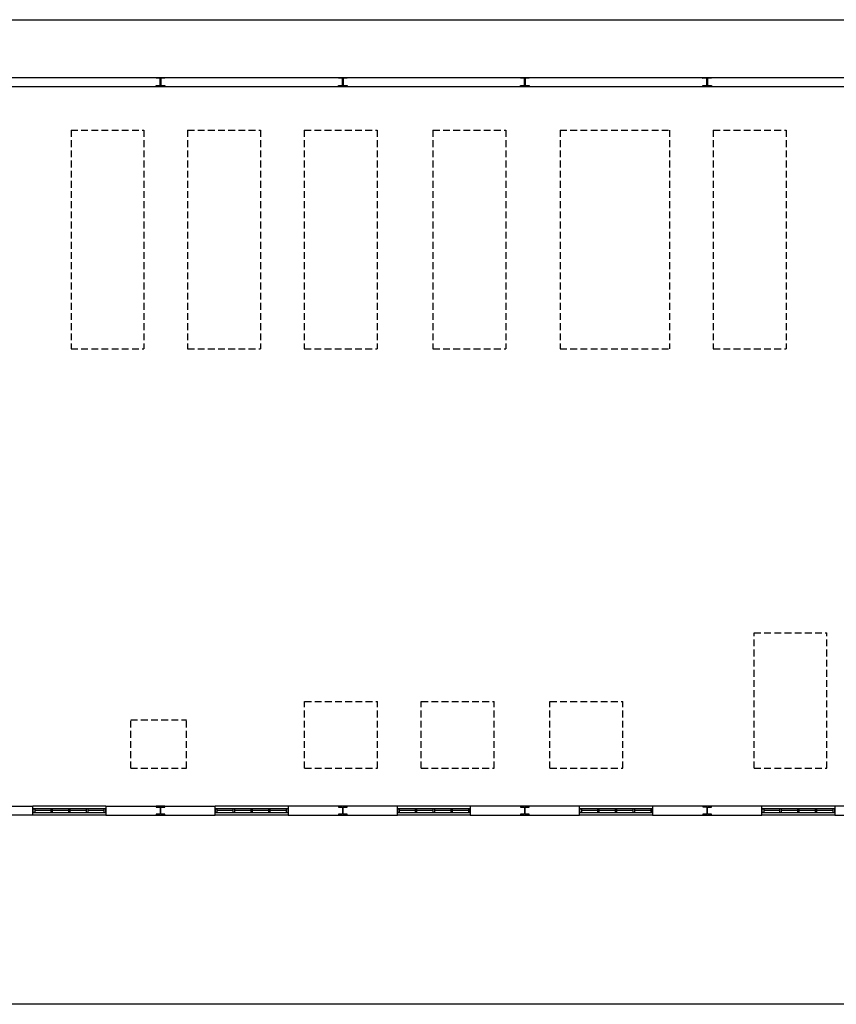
# Model space of a CAD drawing. Header units: millimetres. Extents: x -559 to 10735, y -2326 to 222.
# Tile 613 of 656: x 6853 to 6973, y -872 to -726. Entities that reach past the tile are written whole.
import ezdxf

# ---------------------------------------------------------------- set-up
doc = ezdxf.new("R2010")
doc.units = ezdxf.units.MM
doc.header["$LTSCALE"] = 4
doc.linetypes.add('HIDDEN', pattern=[0.375, 0.25, -0.125])
doc.layers.add('Extremos da Area Total', color=253, linetype='Continuous')
doc.layers.add('Planta Baixa', color=251, linetype='Continuous')

# ---------------------------------------------------------------- blocks, each defined once
blk = doc.blocks.new('AUW01D3S-flat-19-flat-1')
at = {"color": 9}
for p, q in [((0, 0.125), (-2, 0.125)), ((0, -0.125), (-2, -0.125))]:
    blk.add_line(p, q, dxfattribs=at)
blk = doc.blocks.new('AUD18D1S-flat-49-flat-1')
at = {"color": 9}
for p, q in [((-2, -0.125), (-2, 0.125)), ((0, 0.125), (0, -0.125))]:
    blk.add_line(p, q, dxfattribs=at)
blk = doc.blocks.new('AUD19D1S-flat-49-flat-1')
at = {"color": 9}
for p, q in [((-2, 0), (-2, 0)), ((0, 0), (0, 0))]:
    blk.add_line(p, q, dxfattribs=at)
blk = doc.blocks.new('AUD37D1S-flat-137-flat-1')
at = {"color": 9}
for p, q in [((-0.05, 0.05), (-0.05, -0.05)), ((0, 0.05), (-0.05, 0.05)), ((0, -0.05), (0, 0.05)), ((-0.05, -0.05), (0, -0.05))]:
    blk.add_line(p, q, dxfattribs=at)
at = {"color": 9, "width": 0.5, "flags": 3}
for p in [(-0.05, 0), (-0.05, -0.05)]:
    blk.add_attdef('JAMBPT', p, '', height=0.01, rotation=180, dxfattribs=at)
at = {"color": 9, "oblique": 36.8699, "width": 1.25, "flags": 3}
for p in [(-0.05, 0.05), (-0.05, 0), (-0.05, -0.05)]:
    blk.add_attdef('JAMBPT', p, '', height=0.00632, rotation=243.4349, dxfattribs=at)
blk = doc.blocks.new('AUD37D1S-flat-136-flat-1')
at = {"color": 9}
for p, q in [((0, -0.05), (0, 0.05)), ((0, 0.05), (0.05, 0.05)), ((0.05, 0.05), (0.05, -0.05)), ((0.05, -0.05), (0, -0.05))]:
    blk.add_line(p, q, dxfattribs=at)
at = {"color": 9, "text_generation_flag": 4, "width": 1.25, "flags": 3}
for p in [(0.05, 0.05), (0.05, 0), (0.05, -0.05)]:
    blk.add_attdef('JAMBPT', p, '', height=0.00632, rotation=296.5651, dxfattribs=at)
at = {"color": 9, "text_generation_flag": 4, "width": 0.5, "flags": 3}
for p in [(0.05, 0), (0.05, -0.05)]:
    blk.add_attdef('JAMBPT', p, '', height=0.01, dxfattribs=at)
blk = doc.blocks.new('AUD40D1S-flat-38-flat-1')
at = {"color": 9}
for p, q in [((-1, 0.05), (-1, -0.05)), ((1, 0.05), (-1, 0.05)), ((1, -0.05), (1, 0.05)), ((-1, -0.05), (1, -0.05))]:
    blk.add_line(p, q, dxfattribs=at)
blk = doc.blocks.new('AUD40D1S-flat-37-flat-1')
at = {"color": 9}
for p, q in [((-1, 0.05), (-1, -0.05)), ((1, 0.05), (-1, 0.05)), ((1, -0.05), (1, 0.05)), ((-1, -0.05), (1, -0.05))]:
    blk.add_line(p, q, dxfattribs=at)
blk = doc.blocks.new('AUD37D1S-flat-135-flat-1')
at = {"color": 9}
for p, q in [((-0.05, 0.05), (-0.05, -0.05)), ((0, 0.05), (-0.05, 0.05)), ((0, -0.05), (0, 0.05)), ((-0.05, -0.05), (0, -0.05))]:
    blk.add_line(p, q, dxfattribs=at)
at = {"color": 9, "width": 0.5, "flags": 3}
for p in [(-0.05, 0), (-0.05, -0.05)]:
    blk.add_attdef('JAMBPT', p, '', height=0.01, rotation=180, dxfattribs=at)
at = {"color": 9, "oblique": 36.8699, "width": 1.25, "flags": 3}
for p in [(-0.05, 0.05), (-0.05, 0), (-0.05, -0.05)]:
    blk.add_attdef('JAMBPT', p, '', height=0.00632, rotation=243.4349, dxfattribs=at)
blk = doc.blocks.new('AUD37D1S-flat-134-flat-1')
at = {"color": 9}
for p, q in [((-0.05, 0.05), (-0.05, -0.05)), ((0, 0.05), (-0.05, 0.05)), ((0, -0.05), (0, 0.05)), ((-0.05, -0.05), (0, -0.05))]:
    blk.add_line(p, q, dxfattribs=at)
at = {"color": 9, "width": 0.5, "flags": 3}
for p in [(-0.05, 0), (-0.05, -0.05)]:
    blk.add_attdef('JAMBPT', p, '', height=0.01, rotation=180, dxfattribs=at)
at = {"color": 9, "oblique": 36.8699, "width": 1.25, "flags": 3}
for p in [(-0.05, 0.05), (-0.05, 0), (-0.05, -0.05)]:
    blk.add_attdef('JAMBPT', p, '', height=0.00632, rotation=243.4349, dxfattribs=at)
blk = doc.blocks.new('AUD37D1S-flat-133-flat-1')
at = {"color": 9}
for p, q in [((-0.05, 0.05), (-0.05, -0.05)), ((0, 0.05), (-0.05, 0.05)), ((0, -0.05), (0, 0.05)), ((-0.05, -0.05), (0, -0.05))]:
    blk.add_line(p, q, dxfattribs=at)
at = {"color": 9, "width": 0.5, "flags": 3}
for p in [(-0.05, 0), (-0.05, -0.05)]:
    blk.add_attdef('JAMBPT', p, '', height=0.01, rotation=180, dxfattribs=at)
at = {"color": 9, "oblique": 36.8699, "width": 1.25, "flags": 3}
for p in [(-0.05, 0.05), (-0.05, 0), (-0.05, -0.05)]:
    blk.add_attdef('JAMBPT', p, '', height=0.00632, rotation=243.4349, dxfattribs=at)
blk = doc.blocks.new('AUW01D1S-flat-56-flat-1')
at = {"color": 9}
blk.add_line((0.21875, 0), (-0.21875, 0), dxfattribs=at)
blk = doc.blocks.new('AUW01D1S-flat-55-flat-1')
at = {"color": 9}
blk.add_line((0.21875, 0), (-0.21875, 0), dxfattribs=at)
blk = doc.blocks.new('AUW01D1S-flat-54-flat-1')
at = {"color": 9}
blk.add_line((0.21875, 0), (-0.21875, 0), dxfattribs=at)
blk = doc.blocks.new('AUW01D1S-flat-53-flat-1')
at = {"color": 9}
blk.add_line((0.21875, 0), (-0.21875, 0), dxfattribs=at)
blk = doc.blocks.new('AUW01D3S-flat-18-flat-1')
at = {"color": 9}
for p, q in [((0, 0.125), (-2, 0.125)), ((0, -0.125), (-2, -0.125))]:
    blk.add_line(p, q, dxfattribs=at)
blk = doc.blocks.new('AUD18D1S-flat-48-flat-1')
at = {"color": 9}
for p, q in [((-2, -0.125), (-2, 0.125)), ((0, 0.125), (0, -0.125))]:
    blk.add_line(p, q, dxfattribs=at)
blk = doc.blocks.new('AUD19D1S-flat-48-flat-1')
at = {"color": 9}
for p, q in [((-2, 0), (-2, 0)), ((0, 0), (0, 0))]:
    blk.add_line(p, q, dxfattribs=at)
blk = doc.blocks.new('AUD37D1S-flat-132-flat-1')
at = {"color": 9}
for p, q in [((-0.05, 0.05), (-0.05, -0.05)), ((0, 0.05), (-0.05, 0.05)), ((0, -0.05), (0, 0.05)), ((-0.05, -0.05), (0, -0.05))]:
    blk.add_line(p, q, dxfattribs=at)
at = {"color": 9, "width": 0.5, "flags": 3}
for p in [(-0.05, 0), (-0.05, -0.05)]:
    blk.add_attdef('JAMBPT', p, '', height=0.01, rotation=180, dxfattribs=at)
at = {"color": 9, "oblique": 36.8699, "width": 1.25, "flags": 3}
for p in [(-0.05, 0.05), (-0.05, 0), (-0.05, -0.05)]:
    blk.add_attdef('JAMBPT', p, '', height=0.00632, rotation=243.4349, dxfattribs=at)
blk = doc.blocks.new('AUD37D1S-flat-131-flat-1')
at = {"color": 9}
for p, q in [((0, -0.05), (0, 0.05)), ((0, 0.05), (0.05, 0.05)), ((0.05, 0.05), (0.05, -0.05)), ((0.05, -0.05), (0, -0.05))]:
    blk.add_line(p, q, dxfattribs=at)
at = {"color": 9, "text_generation_flag": 4, "width": 1.25, "flags": 3}
for p in [(0.05, 0.05), (0.05, 0), (0.05, -0.05)]:
    blk.add_attdef('JAMBPT', p, '', height=0.00632, rotation=296.5651, dxfattribs=at)
at = {"color": 9, "text_generation_flag": 4, "width": 0.5, "flags": 3}
for p in [(0.05, 0), (0.05, -0.05)]:
    blk.add_attdef('JAMBPT', p, '', height=0.01, dxfattribs=at)
blk = doc.blocks.new('AUD40D1S-flat-36-flat-1')
at = {"color": 9}
for p, q in [((-1, 0.05), (-1, -0.05)), ((1, 0.05), (-1, 0.05)), ((1, -0.05), (1, 0.05)), ((-1, -0.05), (1, -0.05))]:
    blk.add_line(p, q, dxfattribs=at)
blk = doc.blocks.new('AUD40D1S-flat-35-flat-1')
at = {"color": 9}
for p, q in [((-1, 0.05), (-1, -0.05)), ((1, 0.05), (-1, 0.05)), ((1, -0.05), (1, 0.05)), ((-1, -0.05), (1, -0.05))]:
    blk.add_line(p, q, dxfattribs=at)
blk = doc.blocks.new('AUD37D1S-flat-130-flat-1')
at = {"color": 9}
for p, q in [((-0.05, 0.05), (-0.05, -0.05)), ((0, 0.05), (-0.05, 0.05)), ((0, -0.05), (0, 0.05)), ((-0.05, -0.05), (0, -0.05))]:
    blk.add_line(p, q, dxfattribs=at)
at = {"color": 9, "width": 0.5, "flags": 3}
for p in [(-0.05, 0), (-0.05, -0.05)]:
    blk.add_attdef('JAMBPT', p, '', height=0.01, rotation=180, dxfattribs=at)
at = {"color": 9, "oblique": 36.8699, "width": 1.25, "flags": 3}
for p in [(-0.05, 0.05), (-0.05, 0), (-0.05, -0.05)]:
    blk.add_attdef('JAMBPT', p, '', height=0.00632, rotation=243.4349, dxfattribs=at)
blk = doc.blocks.new('AUD37D1S-flat-129-flat-1')
at = {"color": 9}
for p, q in [((-0.05, 0.05), (-0.05, -0.05)), ((0, 0.05), (-0.05, 0.05)), ((0, -0.05), (0, 0.05)), ((-0.05, -0.05), (0, -0.05))]:
    blk.add_line(p, q, dxfattribs=at)
at = {"color": 9, "width": 0.5, "flags": 3}
for p in [(-0.05, 0), (-0.05, -0.05)]:
    blk.add_attdef('JAMBPT', p, '', height=0.01, rotation=180, dxfattribs=at)
at = {"color": 9, "oblique": 36.8699, "width": 1.25, "flags": 3}
for p in [(-0.05, 0.05), (-0.05, 0), (-0.05, -0.05)]:
    blk.add_attdef('JAMBPT', p, '', height=0.00632, rotation=243.4349, dxfattribs=at)
blk = doc.blocks.new('AUD37D1S-flat-128-flat-1')
at = {"color": 9}
for p, q in [((-0.05, 0.05), (-0.05, -0.05)), ((0, 0.05), (-0.05, 0.05)), ((0, -0.05), (0, 0.05)), ((-0.05, -0.05), (0, -0.05))]:
    blk.add_line(p, q, dxfattribs=at)
at = {"color": 9, "width": 0.5, "flags": 3}
for p in [(-0.05, 0), (-0.05, -0.05)]:
    blk.add_attdef('JAMBPT', p, '', height=0.01, rotation=180, dxfattribs=at)
at = {"color": 9, "oblique": 36.8699, "width": 1.25, "flags": 3}
for p in [(-0.05, 0.05), (-0.05, 0), (-0.05, -0.05)]:
    blk.add_attdef('JAMBPT', p, '', height=0.00632, rotation=243.4349, dxfattribs=at)
blk = doc.blocks.new('AUW01D1S-flat-52-flat-1')
at = {"color": 9}
blk.add_line((0.21875, 0), (-0.21875, 0), dxfattribs=at)
blk = doc.blocks.new('AUW01D1S-flat-51-flat-1')
at = {"color": 9}
blk.add_line((0.21875, 0), (-0.21875, 0), dxfattribs=at)
blk = doc.blocks.new('AUW01D1S-flat-50-flat-1')
at = {"color": 9}
blk.add_line((0.21875, 0), (-0.21875, 0), dxfattribs=at)
blk = doc.blocks.new('AUW01D1S-flat-49-flat-1')
at = {"color": 9}
blk.add_line((0.21875, 0), (-0.21875, 0), dxfattribs=at)
blk = doc.blocks.new('AUW01D3S-flat-17-flat-1')
at = {"color": 9}
for p, q in [((0, 0.125), (-2, 0.125)), ((0, -0.125), (-2, -0.125))]:
    blk.add_line(p, q, dxfattribs=at)
blk = doc.blocks.new('AUD18D1S-flat-47-flat-1')
at = {"color": 9}
for p, q in [((-2, -0.125), (-2, 0.125)), ((0, 0.125), (0, -0.125))]:
    blk.add_line(p, q, dxfattribs=at)
blk = doc.blocks.new('AUD19D1S-flat-47-flat-1')
at = {"color": 9}
for p, q in [((-2, 0), (-2, 0)), ((0, 0), (0, 0))]:
    blk.add_line(p, q, dxfattribs=at)
blk = doc.blocks.new('AUD37D1S-flat-127-flat-1')
at = {"color": 9}
for p, q in [((-0.05, 0.05), (-0.05, -0.05)), ((0, 0.05), (-0.05, 0.05)), ((0, -0.05), (0, 0.05)), ((-0.05, -0.05), (0, -0.05))]:
    blk.add_line(p, q, dxfattribs=at)
at = {"color": 9, "width": 0.5, "flags": 3}
for p in [(-0.05, 0), (-0.05, -0.05)]:
    blk.add_attdef('JAMBPT', p, '', height=0.01, rotation=180, dxfattribs=at)
at = {"color": 9, "oblique": 36.8699, "width": 1.25, "flags": 3}
for p in [(-0.05, 0.05), (-0.05, 0), (-0.05, -0.05)]:
    blk.add_attdef('JAMBPT', p, '', height=0.00632, rotation=243.4349, dxfattribs=at)
blk = doc.blocks.new('AUD37D1S-flat-126-flat-1')
at = {"color": 9}
for p, q in [((0, -0.05), (0, 0.05)), ((0, 0.05), (0.05, 0.05)), ((0.05, 0.05), (0.05, -0.05)), ((0.05, -0.05), (0, -0.05))]:
    blk.add_line(p, q, dxfattribs=at)
at = {"color": 9, "text_generation_flag": 4, "width": 1.25, "flags": 3}
for p in [(0.05, 0.05), (0.05, 0), (0.05, -0.05)]:
    blk.add_attdef('JAMBPT', p, '', height=0.00632, rotation=296.5651, dxfattribs=at)
at = {"color": 9, "text_generation_flag": 4, "width": 0.5, "flags": 3}
for p in [(0.05, 0), (0.05, -0.05)]:
    blk.add_attdef('JAMBPT', p, '', height=0.01, dxfattribs=at)
blk = doc.blocks.new('AUD40D1S-flat-34-flat-1')
at = {"color": 9}
for p, q in [((-1, 0.05), (-1, -0.05)), ((1, 0.05), (-1, 0.05)), ((1, -0.05), (1, 0.05)), ((-1, -0.05), (1, -0.05))]:
    blk.add_line(p, q, dxfattribs=at)
blk = doc.blocks.new('AUD40D1S-flat-33-flat-1')
at = {"color": 9}
for p, q in [((-1, 0.05), (-1, -0.05)), ((1, 0.05), (-1, 0.05)), ((1, -0.05), (1, 0.05)), ((-1, -0.05), (1, -0.05))]:
    blk.add_line(p, q, dxfattribs=at)
blk = doc.blocks.new('AUD37D1S-flat-125-flat-1')
at = {"color": 9}
for p, q in [((-0.05, 0.05), (-0.05, -0.05)), ((0, 0.05), (-0.05, 0.05)), ((0, -0.05), (0, 0.05)), ((-0.05, -0.05), (0, -0.05))]:
    blk.add_line(p, q, dxfattribs=at)
at = {"color": 9, "width": 0.5, "flags": 3}
for p in [(-0.05, 0), (-0.05, -0.05)]:
    blk.add_attdef('JAMBPT', p, '', height=0.01, rotation=180, dxfattribs=at)
at = {"color": 9, "oblique": 36.8699, "width": 1.25, "flags": 3}
for p in [(-0.05, 0.05), (-0.05, 0), (-0.05, -0.05)]:
    blk.add_attdef('JAMBPT', p, '', height=0.00632, rotation=243.4349, dxfattribs=at)
blk = doc.blocks.new('AUD37D1S-flat-124-flat-1')
at = {"color": 9}
for p, q in [((-0.05, 0.05), (-0.05, -0.05)), ((0, 0.05), (-0.05, 0.05)), ((0, -0.05), (0, 0.05)), ((-0.05, -0.05), (0, -0.05))]:
    blk.add_line(p, q, dxfattribs=at)
at = {"color": 9, "width": 0.5, "flags": 3}
for p in [(-0.05, 0), (-0.05, -0.05)]:
    blk.add_attdef('JAMBPT', p, '', height=0.01, rotation=180, dxfattribs=at)
at = {"color": 9, "oblique": 36.8699, "width": 1.25, "flags": 3}
for p in [(-0.05, 0.05), (-0.05, 0), (-0.05, -0.05)]:
    blk.add_attdef('JAMBPT', p, '', height=0.00632, rotation=243.4349, dxfattribs=at)
blk = doc.blocks.new('AUD37D1S-flat-123-flat-1')
at = {"color": 9}
for p, q in [((-0.05, 0.05), (-0.05, -0.05)), ((0, 0.05), (-0.05, 0.05)), ((0, -0.05), (0, 0.05)), ((-0.05, -0.05), (0, -0.05))]:
    blk.add_line(p, q, dxfattribs=at)
at = {"color": 9, "width": 0.5, "flags": 3}
for p in [(-0.05, 0), (-0.05, -0.05)]:
    blk.add_attdef('JAMBPT', p, '', height=0.01, rotation=180, dxfattribs=at)
at = {"color": 9, "oblique": 36.8699, "width": 1.25, "flags": 3}
for p in [(-0.05, 0.05), (-0.05, 0), (-0.05, -0.05)]:
    blk.add_attdef('JAMBPT', p, '', height=0.00632, rotation=243.4349, dxfattribs=at)
blk = doc.blocks.new('AUW01D1S-flat-48-flat-1')
at = {"color": 9}
blk.add_line((0.21875, 0), (-0.21875, 0), dxfattribs=at)
blk = doc.blocks.new('AUW01D1S-flat-47-flat-1')
at = {"color": 9}
blk.add_line((0.21875, 0), (-0.21875, 0), dxfattribs=at)
blk = doc.blocks.new('AUW01D1S-flat-46-flat-1')
at = {"color": 9}
blk.add_line((0.21875, 0), (-0.21875, 0), dxfattribs=at)
blk = doc.blocks.new('AUW01D1S-flat-45-flat-1')
at = {"color": 9}
blk.add_line((0.21875, 0), (-0.21875, 0), dxfattribs=at)
blk = doc.blocks.new('AUW01D3S-flat-16-flat-1')
at = {"color": 9}
for p, q in [((0, 0.125), (-2, 0.125)), ((0, -0.125), (-2, -0.125))]:
    blk.add_line(p, q, dxfattribs=at)
blk = doc.blocks.new('AUD18D1S-flat-46-flat-1')
at = {"color": 9}
for p, q in [((-2, -0.125), (-2, 0.125)), ((0, 0.125), (0, -0.125))]:
    blk.add_line(p, q, dxfattribs=at)
blk = doc.blocks.new('AUD19D1S-flat-46-flat-1')
at = {"color": 9}
for p, q in [((-2, 0), (-2, 0)), ((0, 0), (0, 0))]:
    blk.add_line(p, q, dxfattribs=at)
blk = doc.blocks.new('AUD37D1S-flat-122-flat-1')
at = {"color": 9}
for p, q in [((-0.05, 0.05), (-0.05, -0.05)), ((0, 0.05), (-0.05, 0.05)), ((0, -0.05), (0, 0.05)), ((-0.05, -0.05), (0, -0.05))]:
    blk.add_line(p, q, dxfattribs=at)
at = {"color": 9, "width": 0.5, "flags": 3}
for p in [(-0.05, 0), (-0.05, -0.05)]:
    blk.add_attdef('JAMBPT', p, '', height=0.01, rotation=180, dxfattribs=at)
at = {"color": 9, "oblique": 36.8699, "width": 1.25, "flags": 3}
for p in [(-0.05, 0.05), (-0.05, 0), (-0.05, -0.05)]:
    blk.add_attdef('JAMBPT', p, '', height=0.00632, rotation=243.4349, dxfattribs=at)
blk = doc.blocks.new('AUD37D1S-flat-121-flat-1')
at = {"color": 9}
for p, q in [((0, -0.05), (0, 0.05)), ((0, 0.05), (0.05, 0.05)), ((0.05, 0.05), (0.05, -0.05)), ((0.05, -0.05), (0, -0.05))]:
    blk.add_line(p, q, dxfattribs=at)
at = {"color": 9, "text_generation_flag": 4, "width": 1.25, "flags": 3}
for p in [(0.05, 0.05), (0.05, 0), (0.05, -0.05)]:
    blk.add_attdef('JAMBPT', p, '', height=0.00632, rotation=296.5651, dxfattribs=at)
at = {"color": 9, "text_generation_flag": 4, "width": 0.5, "flags": 3}
for p in [(0.05, 0), (0.05, -0.05)]:
    blk.add_attdef('JAMBPT', p, '', height=0.01, dxfattribs=at)
blk = doc.blocks.new('AUD40D1S-flat-32-flat-1')
at = {"color": 9}
for p, q in [((-1, 0.05), (-1, -0.05)), ((1, 0.05), (-1, 0.05)), ((1, -0.05), (1, 0.05)), ((-1, -0.05), (1, -0.05))]:
    blk.add_line(p, q, dxfattribs=at)
blk = doc.blocks.new('AUD40D1S-flat-31-flat-1')
at = {"color": 9}
for p, q in [((-1, 0.05), (-1, -0.05)), ((1, 0.05), (-1, 0.05)), ((1, -0.05), (1, 0.05)), ((-1, -0.05), (1, -0.05))]:
    blk.add_line(p, q, dxfattribs=at)
blk = doc.blocks.new('AUD37D1S-flat-120-flat-1')
at = {"color": 9}
for p, q in [((-0.05, 0.05), (-0.05, -0.05)), ((0, 0.05), (-0.05, 0.05)), ((0, -0.05), (0, 0.05)), ((-0.05, -0.05), (0, -0.05))]:
    blk.add_line(p, q, dxfattribs=at)
at = {"color": 9, "width": 0.5, "flags": 3}
for p in [(-0.05, 0), (-0.05, -0.05)]:
    blk.add_attdef('JAMBPT', p, '', height=0.01, rotation=180, dxfattribs=at)
at = {"color": 9, "oblique": 36.8699, "width": 1.25, "flags": 3}
for p in [(-0.05, 0.05), (-0.05, 0), (-0.05, -0.05)]:
    blk.add_attdef('JAMBPT', p, '', height=0.00632, rotation=243.4349, dxfattribs=at)
blk = doc.blocks.new('AUD37D1S-flat-119-flat-1')
at = {"color": 9}
for p, q in [((-0.05, 0.05), (-0.05, -0.05)), ((0, 0.05), (-0.05, 0.05)), ((0, -0.05), (0, 0.05)), ((-0.05, -0.05), (0, -0.05))]:
    blk.add_line(p, q, dxfattribs=at)
at = {"color": 9, "width": 0.5, "flags": 3}
for p in [(-0.05, 0), (-0.05, -0.05)]:
    blk.add_attdef('JAMBPT', p, '', height=0.01, rotation=180, dxfattribs=at)
at = {"color": 9, "oblique": 36.8699, "width": 1.25, "flags": 3}
for p in [(-0.05, 0.05), (-0.05, 0), (-0.05, -0.05)]:
    blk.add_attdef('JAMBPT', p, '', height=0.00632, rotation=243.4349, dxfattribs=at)
blk = doc.blocks.new('AUD37D1S-flat-118-flat-1')
at = {"color": 9}
for p, q in [((-0.05, 0.05), (-0.05, -0.05)), ((0, 0.05), (-0.05, 0.05)), ((0, -0.05), (0, 0.05)), ((-0.05, -0.05), (0, -0.05))]:
    blk.add_line(p, q, dxfattribs=at)
at = {"color": 9, "width": 0.5, "flags": 3}
for p in [(-0.05, 0), (-0.05, -0.05)]:
    blk.add_attdef('JAMBPT', p, '', height=0.01, rotation=180, dxfattribs=at)
at = {"color": 9, "oblique": 36.8699, "width": 1.25, "flags": 3}
for p in [(-0.05, 0.05), (-0.05, 0), (-0.05, -0.05)]:
    blk.add_attdef('JAMBPT', p, '', height=0.00632, rotation=243.4349, dxfattribs=at)
blk = doc.blocks.new('AUW01D1S-flat-44-flat-1')
at = {"color": 9}
blk.add_line((0.21875, 0), (-0.21875, 0), dxfattribs=at)
blk = doc.blocks.new('AUW01D1S-flat-43-flat-1')
at = {"color": 9}
blk.add_line((0.21875, 0), (-0.21875, 0), dxfattribs=at)
blk = doc.blocks.new('AUW01D1S-flat-42-flat-1')
at = {"color": 9}
blk.add_line((0.21875, 0), (-0.21875, 0), dxfattribs=at)
blk = doc.blocks.new('AUW01D1S-flat-41-flat-1')
at = {"color": 9}
blk.add_line((0.21875, 0), (-0.21875, 0), dxfattribs=at)
blk = doc.blocks.new('AUW01D1S-flat-40-flat-1')
at = {"color": 9}
blk.add_line((0.21875, 0), (-0.21875, 0), dxfattribs=at)
blk = doc.blocks.new('AUW01D1S-flat-39-flat-1')
at = {"color": 9}
blk.add_line((0.21875, 0), (-0.21875, 0), dxfattribs=at)
blk = doc.blocks.new('AUW01D1S-flat-38-flat-1')
at = {"color": 9}
blk.add_line((0.21875, 0), (-0.21875, 0), dxfattribs=at)
blk = doc.blocks.new('AUW01D1S-flat-37-flat-1')
at = {"color": 9}
blk.add_line((0.21875, 0), (-0.21875, 0), dxfattribs=at)
blk = doc.blocks.new('AUD37D1S-flat-109-flat-1')
at = {"color": 9}
for p, q in [((-0.05, 0.05), (-0.05, -0.05)), ((0, 0.05), (-0.05, 0.05)), ((0, -0.05), (0, 0.05)), ((-0.05, -0.05), (0, -0.05))]:
    blk.add_line(p, q, dxfattribs=at)
at = {"color": 9, "width": 0.5, "flags": 3}
for p in [(-0.05, 0), (-0.05, -0.05)]:
    blk.add_attdef('JAMBPT', p, '', height=0.01, rotation=180, dxfattribs=at)
at = {"color": 9, "oblique": 36.8699, "width": 1.25, "flags": 3}
for p in [(-0.05, 0.05), (-0.05, 0), (-0.05, -0.05)]:
    blk.add_attdef('JAMBPT', p, '', height=0.00632, rotation=243.4349, dxfattribs=at)
blk = doc.blocks.new('AUD37D1S-flat-108-flat-1')
at = {"color": 9}
for p, q in [((-0.05, 0.05), (-0.05, -0.05)), ((0, 0.05), (-0.05, 0.05)), ((0, -0.05), (0, 0.05)), ((-0.05, -0.05), (0, -0.05))]:
    blk.add_line(p, q, dxfattribs=at)
at = {"color": 9, "width": 0.5, "flags": 3}
for p in [(-0.05, 0), (-0.05, -0.05)]:
    blk.add_attdef('JAMBPT', p, '', height=0.01, rotation=180, dxfattribs=at)
at = {"color": 9, "oblique": 36.8699, "width": 1.25, "flags": 3}
for p in [(-0.05, 0.05), (-0.05, 0), (-0.05, -0.05)]:
    blk.add_attdef('JAMBPT', p, '', height=0.00632, rotation=243.4349, dxfattribs=at)
blk = doc.blocks.new('AUD37D1S-flat-107-flat-1')
at = {"color": 9}
for p, q in [((-0.05, 0.05), (-0.05, -0.05)), ((0, 0.05), (-0.05, 0.05)), ((0, -0.05), (0, 0.05)), ((-0.05, -0.05), (0, -0.05))]:
    blk.add_line(p, q, dxfattribs=at)
at = {"color": 9, "width": 0.5, "flags": 3}
for p in [(-0.05, 0), (-0.05, -0.05)]:
    blk.add_attdef('JAMBPT', p, '', height=0.01, rotation=180, dxfattribs=at)
at = {"color": 9, "oblique": 36.8699, "width": 1.25, "flags": 3}
for p in [(-0.05, 0.05), (-0.05, 0), (-0.05, -0.05)]:
    blk.add_attdef('JAMBPT', p, '', height=0.00632, rotation=243.4349, dxfattribs=at)
blk = doc.blocks.new('AUD40D1S-flat-30-flat-1')
at = {"color": 9}
for p, q in [((-1, 0.05), (-1, -0.05)), ((1, 0.05), (-1, 0.05)), ((1, -0.05), (1, 0.05)), ((-1, -0.05), (1, -0.05))]:
    blk.add_line(p, q, dxfattribs=at)
blk = doc.blocks.new('AUD40D1S-flat-29-flat-1')
at = {"color": 9}
for p, q in [((-1, 0.05), (-1, -0.05)), ((1, 0.05), (-1, 0.05)), ((1, -0.05), (1, 0.05)), ((-1, -0.05), (1, -0.05))]:
    blk.add_line(p, q, dxfattribs=at)
blk = doc.blocks.new('AUD37D1S-flat-106-flat-1')
at = {"color": 9}
for p, q in [((0, -0.05), (0, 0.05)), ((0, 0.05), (0.05, 0.05)), ((0.05, 0.05), (0.05, -0.05)), ((0.05, -0.05), (0, -0.05))]:
    blk.add_line(p, q, dxfattribs=at)
at = {"color": 9, "text_generation_flag": 4, "width": 1.25, "flags": 3}
for p in [(0.05, 0.05), (0.05, 0), (0.05, -0.05)]:
    blk.add_attdef('JAMBPT', p, '', height=0.00632, rotation=296.5651, dxfattribs=at)
at = {"color": 9, "text_generation_flag": 4, "width": 0.5, "flags": 3}
for p in [(0.05, 0), (0.05, -0.05)]:
    blk.add_attdef('JAMBPT', p, '', height=0.01, dxfattribs=at)
blk = doc.blocks.new('AUD37D1S-flat-105-flat-1')
at = {"color": 9}
for p, q in [((-0.05, 0.05), (-0.05, -0.05)), ((0, 0.05), (-0.05, 0.05)), ((0, -0.05), (0, 0.05)), ((-0.05, -0.05), (0, -0.05))]:
    blk.add_line(p, q, dxfattribs=at)
at = {"color": 9, "width": 0.5, "flags": 3}
for p in [(-0.05, 0), (-0.05, -0.05)]:
    blk.add_attdef('JAMBPT', p, '', height=0.01, rotation=180, dxfattribs=at)
at = {"color": 9, "oblique": 36.8699, "width": 1.25, "flags": 3}
for p in [(-0.05, 0.05), (-0.05, 0), (-0.05, -0.05)]:
    blk.add_attdef('JAMBPT', p, '', height=0.00632, rotation=243.4349, dxfattribs=at)
blk = doc.blocks.new('AUD19D1S-flat-41-flat-1')
at = {"color": 9}
for p, q in [((-2, 0), (-2, 0)), ((0, 0), (0, 0))]:
    blk.add_line(p, q, dxfattribs=at)
blk = doc.blocks.new('AUD18D1S-flat-41-flat-1')
at = {"color": 9}
for p, q in [((-2, -0.125), (-2, 0.125)), ((0, 0.125), (0, -0.125))]:
    blk.add_line(p, q, dxfattribs=at)
blk = doc.blocks.new('AUW01D3S-flat-15-flat-1')
at = {"color": 9}
for p, q in [((0, 0.125), (-2, 0.125)), ((0, -0.125), (-2, -0.125))]:
    blk.add_line(p, q, dxfattribs=at)

msp = doc.modelspace()

# ---------------------------------------------------------------- linework, layer by layer
at = {"layer": 'Extremos da Area Total'}
msp.add_lwpolyline([(6706.99, -743.4), (6706.99, -726.48), (7209.8, -726.48), (7209.8, -871.76), (6706.99, -871.76), (6706.99, -746.25)], dxfattribs=at)
at = {"layer": 'Planta Baixa'}
for p, q in [((6851.02, -734.99), (7150.61, -734.99)), ((6851.02, -736.33), (7150.61, -736.33)), ((6851.02, -842.51), (6854.92, -842.51)), ((6865.67, -842.51), (6881.8, -842.51)), ((6908.68, -842.51), (6892.55, -842.51)), ((6935.56, -842.51), (6919.43, -842.51)), ((6962.44, -842.51), (6946.31, -842.51)), ((6981.93, -842.51), (6973.19, -842.51)), ((6854.92, -843.86), (6851.02, -843.86)), ((6865.67, -843.86), (6881.8, -843.86)), ((6892.55, -843.86), (6908.68, -843.86)), ((6919.43, -843.86), (6935.56, -843.86)), ((6946.31, -843.86), (6962.44, -843.86)), ((6973.19, -843.86), (6981.93, -843.86))]:
    msp.add_line(p, q, dxfattribs=at)
at = {"layer": 'Planta Baixa', "linetype": 'HIDDEN'}
for p, q in [((6860.54, -742.77), (6871.29, -742.77)), ((6860.54, -742.77), (6860.54, -775.03)), ((6871.29, -742.77), (6871.29, -775.03)), ((6877.74, -742.77), (6877.74, -775.03)), ((6877.74, -742.77), (6888.49, -742.77)), ((6888.49, -742.77), (6888.49, -775.03)), ((6894.95, -742.77), (6894.95, -775.03)), ((6894.95, -742.77), (6905.7, -742.77)), ((6905.7, -742.77), (6905.7, -775.03)), ((6913.92, -742.77), (6913.92, -775.03)), ((6913.92, -742.77), (6924.68, -742.77)), ((6924.68, -742.77), (6924.68, -775.03)), ((6932.69, -742.77), (6948.82, -742.77)), ((6932.69, -742.77), (6932.69, -775.03)), ((6948.82, -742.77), (6948.82, -775.03)), ((6955.27, -742.77), (6966.02, -742.77)), ((6955.27, -742.77), (6955.27, -775.03)), ((6966.02, -742.77), (6966.02, -775.03)), ((6860.54, -775.03), (6871.29, -775.03)), ((6877.74, -775.03), (6888.49, -775.03)), ((6894.95, -775.03), (6905.7, -775.03)), ((6913.92, -775.03), (6924.68, -775.03)), ((6932.69, -775.03), (6948.82, -775.03)), ((6955.27, -775.03), (6966.02, -775.03)), ((6961.29, -836.93), (6961.29, -816.93)), ((6961.29, -816.93), (6972.04, -816.93)), ((6972.04, -836.93), (6972.04, -816.93)), ((6895, -827.09), (6905.75, -827.09)), ((6895, -836.93), (6895, -827.09)), ((6905.75, -836.93), (6905.75, -827.09)), ((6912.2, -827.09), (6922.96, -827.09)), ((6912.2, -836.93), (6912.2, -827.09)), ((6922.96, -836.93), (6922.96, -827.09)), ((6931.18, -827.09), (6941.93, -827.09)), ((6931.18, -836.93), (6931.18, -827.09)), ((6941.93, -836.93), (6941.93, -827.09)), ((6869.35, -836.93), (6869.35, -829.78)), ((6869.35, -829.78), (6877.58, -829.78)), ((6877.58, -836.93), (6877.58, -829.78)), ((6869.35, -836.93), (6877.58, -836.93)), ((6895, -836.93), (6905.75, -836.93)), ((6912.2, -836.93), (6922.96, -836.93)), ((6931.18, -836.93), (6941.93, -836.93)), ((6961.29, -836.93), (6972.04, -836.93))]:
    msp.add_line(p, q, dxfattribs=at)
at = {"layer": 'Planta Baixa'}
for points in [[(6874.38, -735.01), (6874.38, -735.12), (6873.84, -735.12, 0.414214), (6873.79, -735.18), (6873.79, -736.14, 0.414214), (6873.84, -736.2), (6874.38, -736.2), (6874.38, -736.3), (6873.09, -736.3), (6873.09, -736.2), (6873.62, -736.2, 0.414214), (6873.68, -736.14), (6873.68, -735.18, 0.414214), (6873.62, -735.12), (6873.09, -735.12), (6873.09, -735.01)], [(6901.26, -735.01), (6901.26, -735.12), (6900.72, -735.12, 0.414214), (6900.67, -735.18), (6900.67, -736.14, 0.414214), (6900.72, -736.2), (6901.26, -736.2), (6901.26, -736.3), (6899.97, -736.3), (6899.97, -736.2), (6900.51, -736.2, 0.414214), (6900.56, -736.14), (6900.56, -735.18, 0.414214), (6900.51, -735.12), (6899.97, -735.12), (6899.97, -735.01)], [(6928.14, -735.01), (6928.14, -735.12), (6927.6, -735.12, 0.414214), (6927.55, -735.18), (6927.55, -736.14, 0.414214), (6927.6, -736.2), (6928.14, -736.2), (6928.14, -736.3), (6926.85, -736.3), (6926.85, -736.2), (6927.39, -736.2, 0.414214), (6927.44, -736.14), (6927.44, -735.18, 0.414214), (6927.39, -735.12), (6926.85, -735.12), (6926.85, -735.01)], [(6953.73, -736.31), (6953.73, -736.2), (6954.27, -736.2, 0.414214), (6954.32, -736.14), (6954.32, -735.18, 0.414214), (6954.27, -735.12), (6953.73, -735.13), (6953.73, -735.02), (6955.02, -735.01), (6955.02, -735.12), (6954.48, -735.12, 0.414214), (6954.43, -735.18), (6954.43, -736.14, 0.414214), (6954.49, -736.2), (6955.02, -736.19), (6955.02, -736.3)], [(6874.38, -843.83), (6874.38, -843.72), (6873.84, -843.72, -0.414214), (6873.79, -843.67), (6873.79, -842.7, -0.414214), (6873.84, -842.65), (6874.38, -842.65), (6874.38, -842.54), (6873.09, -842.54), (6873.09, -842.65), (6873.62, -842.65, -0.414214), (6873.68, -842.7), (6873.68, -843.67, -0.414214), (6873.62, -843.72), (6873.09, -843.72), (6873.09, -843.83)], [(6901.26, -843.83), (6901.26, -843.72), (6900.72, -843.72, -0.414214), (6900.67, -843.67), (6900.67, -842.7, -0.414214), (6900.72, -842.65), (6901.26, -842.65), (6901.26, -842.54), (6899.97, -842.54), (6899.97, -842.65), (6900.51, -842.65, -0.414214), (6900.56, -842.7), (6900.56, -843.67, -0.414214), (6900.51, -843.72), (6899.97, -843.72), (6899.97, -843.83)], [(6928.14, -843.83), (6928.14, -843.72), (6927.6, -843.72, -0.414214), (6927.55, -843.67), (6927.55, -842.7, -0.414214), (6927.6, -842.65), (6928.14, -842.65), (6928.14, -842.54), (6926.85, -842.54), (6926.85, -842.65), (6927.39, -842.65, -0.414214), (6927.44, -842.7), (6927.44, -843.67, -0.414214), (6927.39, -843.72), (6926.85, -843.72), (6926.85, -843.83)], [(6953.73, -842.54), (6953.73, -842.64), (6954.27, -842.65, -0.414214), (6954.32, -842.7), (6954.32, -843.67, -0.414214), (6954.27, -843.72), (6953.73, -843.72), (6953.73, -843.83), (6955.02, -843.83), (6955.02, -843.72), (6954.48, -843.72, -0.414214), (6954.43, -843.67), (6954.43, -842.7, -0.414214), (6954.49, -842.65), (6955.02, -842.65), (6955.02, -842.54)]]:
    msp.add_lwpolyline(points, format="xyb", close=True, dxfattribs=at)

# ---------------------------------------------------------------- block references
at = {"layer": 'Planta Baixa', "xscale": 5.376215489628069, "yscale": 5.376215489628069, "zscale": 5.376215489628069}
for name, p in [('AUD18D1S-flat-41-flat-1', (6865.67, -843.18)), ('AUW01D3S-flat-15-flat-1', (6865.67, -843.18)), ('AUW01D3S-flat-16-flat-1', (6892.55, -843.18)), ('AUD18D1S-flat-46-flat-1', (6892.55, -843.18)), ('AUW01D3S-flat-17-flat-1', (6919.43, -843.18)), ('AUD18D1S-flat-47-flat-1', (6919.43, -843.18)), ('AUW01D3S-flat-18-flat-1', (6946.31, -843.18)), ('AUD18D1S-flat-48-flat-1', (6946.31, -843.18)), ('AUW01D3S-flat-19-flat-1', (6973.19, -843.18)), ('AUD18D1S-flat-49-flat-1', (6973.19, -843.18)), ('AUD40D1S-flat-30-flat-1', (6860.29, -843.18)), ('AUD40D1S-flat-29-flat-1', (6860.29, -843.18)), ('AUD37D1S-flat-106-flat-1', (6854.92, -843.18)), ('AUD19D1S-flat-41-flat-1', (6865.67, -843.18)), ('AUW01D1S-flat-40-flat-1', (6856.36, -843.18)), ('AUD37D1S-flat-109-flat-1', (6857.81, -843.18)), ('AUW01D1S-flat-39-flat-1', (6858.98, -843.18)), ('AUD37D1S-flat-108-flat-1', (6860.43, -843.18)), ('AUW01D1S-flat-38-flat-1', (6861.6, -843.18)), ('AUD37D1S-flat-107-flat-1', (6863.05, -843.18)), ('AUW01D1S-flat-37-flat-1', (6864.22, -843.18)), ('AUD37D1S-flat-105-flat-1', (6865.67, -843.18)), ('AUD37D1S-flat-121-flat-1', (6881.8, -843.18)), ('AUD40D1S-flat-32-flat-1', (6887.17, -843.18)), ('AUD40D1S-flat-31-flat-1', (6887.17, -843.18)), ('AUD19D1S-flat-46-flat-1', (6892.55, -843.18)), ('AUW01D1S-flat-41-flat-1', (6883.24, -843.18)), ('AUD37D1S-flat-118-flat-1', (6884.69, -843.18)), ('AUW01D1S-flat-42-flat-1', (6885.86, -843.18)), ('AUD37D1S-flat-119-flat-1', (6887.31, -843.18)), ('AUW01D1S-flat-43-flat-1', (6888.48, -843.18)), ('AUD37D1S-flat-120-flat-1', (6889.93, -843.18)), ('AUW01D1S-flat-44-flat-1', (6891.1, -843.18)), ('AUD37D1S-flat-122-flat-1', (6892.55, -843.18)), ('AUD37D1S-flat-126-flat-1', (6908.68, -843.18)), ('AUD40D1S-flat-34-flat-1', (6914.05, -843.18)), ('AUD40D1S-flat-33-flat-1', (6914.05, -843.18)), ('AUD19D1S-flat-47-flat-1', (6919.43, -843.18)), ('AUW01D1S-flat-45-flat-1', (6910.12, -843.18)), ('AUD37D1S-flat-123-flat-1', (6911.57, -843.18)), ('AUW01D1S-flat-46-flat-1', (6912.74, -843.18)), ('AUD37D1S-flat-124-flat-1', (6914.19, -843.18)), ('AUW01D1S-flat-47-flat-1', (6915.36, -843.18)), ('AUD37D1S-flat-125-flat-1', (6916.81, -843.18)), ('AUW01D1S-flat-48-flat-1', (6917.99, -843.18)), ('AUD37D1S-flat-127-flat-1', (6919.43, -843.18)), ('AUD37D1S-flat-131-flat-1', (6935.56, -843.18)), ('AUD40D1S-flat-36-flat-1', (6940.93, -843.18)), ('AUD40D1S-flat-35-flat-1', (6940.93, -843.18)), ('AUD19D1S-flat-48-flat-1', (6946.31, -843.18)), ('AUW01D1S-flat-49-flat-1', (6937, -843.18)), ('AUD37D1S-flat-128-flat-1', (6938.45, -843.18)), ('AUW01D1S-flat-50-flat-1', (6939.62, -843.18)), ('AUD37D1S-flat-129-flat-1', (6941.07, -843.18)), ('AUW01D1S-flat-51-flat-1', (6942.25, -843.18)), ('AUD37D1S-flat-130-flat-1', (6943.69, -843.18)), ('AUW01D1S-flat-52-flat-1', (6944.87, -843.18)), ('AUD37D1S-flat-132-flat-1', (6946.31, -843.18)), ('AUD37D1S-flat-136-flat-1', (6962.44, -843.18)), ('AUD40D1S-flat-38-flat-1', (6967.82, -843.18)), ('AUD40D1S-flat-37-flat-1', (6967.82, -843.18)), ('AUD19D1S-flat-49-flat-1', (6973.19, -843.18)), ('AUW01D1S-flat-53-flat-1', (6963.88, -843.18)), ('AUD37D1S-flat-133-flat-1', (6965.33, -843.18)), ('AUW01D1S-flat-54-flat-1', (6966.51, -843.18)), ('AUD37D1S-flat-134-flat-1', (6967.95, -843.18)), ('AUW01D1S-flat-55-flat-1', (6969.13, -843.18)), ('AUD37D1S-flat-135-flat-1', (6970.57, -843.18)), ('AUW01D1S-flat-56-flat-1', (6971.75, -843.18)), ('AUD37D1S-flat-137-flat-1', (6973.19, -843.18))]:
    msp.add_blockref(name, p, dxfattribs=at)

doc.saveas('drawing.dxf')
